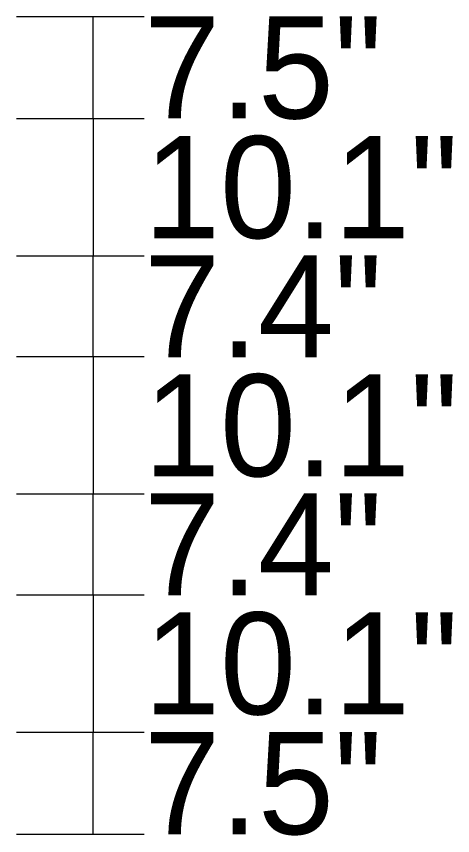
# Model space of a CAD drawing. Extents: x 1806251 to 1809821, y 414895 to 422886.
# Drawn here: x 1809678.611 to 1809678.932, y 415222.079 to 415222.681 of the extents above; entities that cross this region are included whole.
import ezdxf

# ---------------------------------------------------------------- set-up
doc = ezdxf.new("R2010")
doc.units = 0
doc.layers.add('GSDIMS', color=7, linetype='Continuous')

msp = doc.modelspace()

# ---------------------------------------------------------------- linework, layer by layer
at = {"layer": 'GSDIMS'}
for p, q in [((1809678.61134, 415222.68107), (1809678.70509, 415222.68107)), ((1809678.66759, 415222.60607), (1809678.66759, 415222.68107)), ((1809678.61134, 415222.60607), (1809678.70509, 415222.60607)), ((1809678.61134, 415222.60607), (1809678.70509, 415222.60607)), ((1809678.66759, 415222.60607), (1809678.66759, 415222.50507)), ((1809678.61134, 415222.50507), (1809678.70509, 415222.50507)), ((1809678.61134, 415222.50507), (1809678.70509, 415222.50507)), ((1809678.66759, 415222.43107), (1809678.66759, 415222.50507)), ((1809678.61134, 415222.43107), (1809678.70509, 415222.43107)), ((1809678.61134, 415222.43107), (1809678.70509, 415222.43107)), ((1809678.66759, 415222.43107), (1809678.66759, 415222.33007)), ((1809678.61134, 415222.33007), (1809678.70509, 415222.33007)), ((1809678.61134, 415222.33007), (1809678.70509, 415222.33007)), ((1809678.66759, 415222.25607), (1809678.66759, 415222.33007)), ((1809678.61134, 415222.25607), (1809678.70509, 415222.25607)), ((1809678.61134, 415222.25607), (1809678.70509, 415222.25607)), ((1809678.66759, 415222.25607), (1809678.66759, 415222.15507)), ((1809678.61134, 415222.15507), (1809678.70509, 415222.15507)), ((1809678.61134, 415222.15507), (1809678.70509, 415222.15507)), ((1809678.66759, 415222.08007), (1809678.66759, 415222.15507)), ((1809678.61134, 415222.08007), (1809678.70509, 415222.08007))]:
    msp.add_line(p, q, dxfattribs=at)

# ---------------------------------------------------------------- texts
for s, p in [('7.5"', (1809678.70509, 415222.60607)), ('10.1"', (1809678.70509, 415222.51807)), ('7.4"', (1809678.70509, 415222.43057)), ('10.1"', (1809678.70509, 415222.34307)), ('7.4"', (1809678.70509, 415222.25557)), ('10.1"', (1809678.70509, 415222.16807)), ('7.5"', (1809678.70509, 415222.08007))]:
    msp.add_text(s, height=0.075, dxfattribs=at).set_placement(p)

doc.saveas('drawing.dxf')
